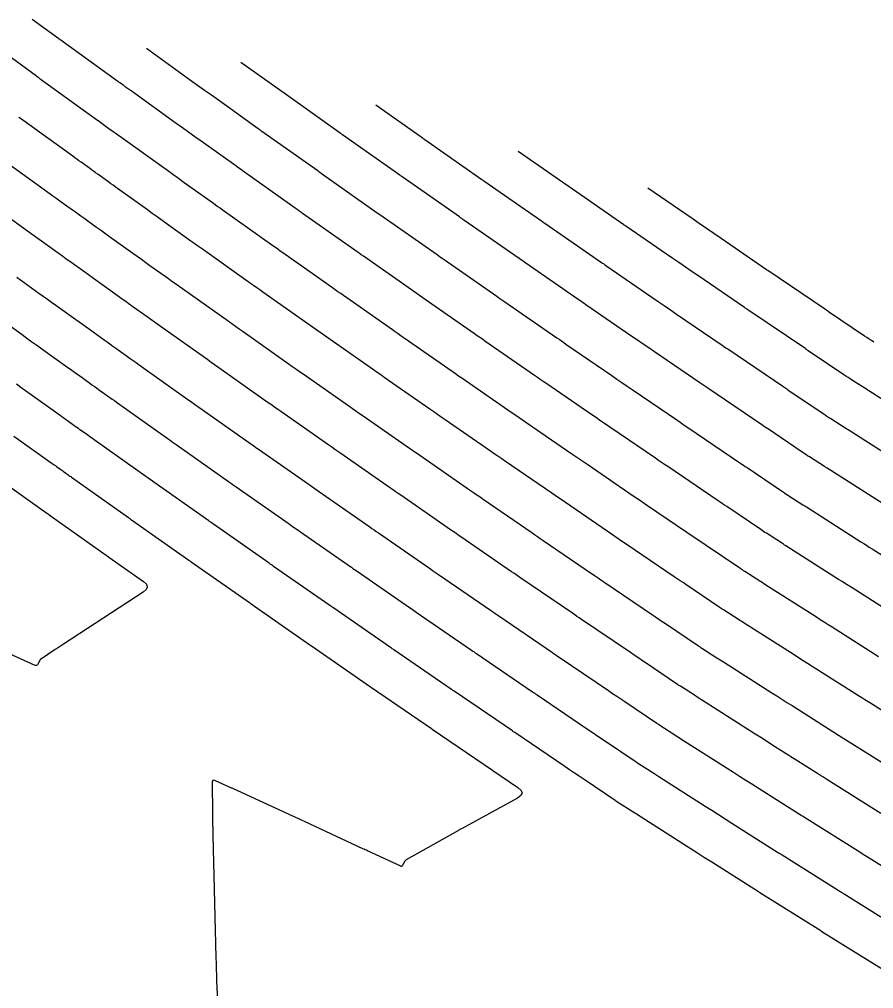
# Model space of a CAD drawing. Extents: x 1098669 to 1198896, y 698679 to 704410.
# Drawn here: x 1106448.1 to 1106506.4, y 699923.2 to 699989.4 of the extents above; entities that cross this region are included whole.
import ezdxf

# ---------------------------------------------------------------- set-up
doc = ezdxf.new("R2010")
doc.units = 0
doc.layers.add('R_Contours', color=7, linetype='Continuous')

msp = doc.modelspace()

# ---------------------------------------------------------------- linework, layer by layer
at = {"layer": 'R_Contours'}
for points in [[(1106508.275, 699948.494), (1106504.976, 699950.584), (1106504.747, 699950.729), (1106504.518, 699950.874), (1106504.289, 699951.02), (1106504.06, 699951.166), (1106500.439, 699953.475), (1106500.366, 699953.521), (1106500.293, 699953.568), (1106500.22, 699953.615), (1106500.146, 699953.662), (1106499.121, 699954.319), (1106499.023, 699954.382), (1106498.926, 699954.445), (1106498.829, 699954.509), (1106498.733, 699954.574), (1106496.406, 699956.143), (1106496.259, 699956.243), (1106496.112, 699956.342), (1106495.965, 699956.442), (1106495.818, 699956.541), (1106492.374, 699958.877), (1106492.165, 699959.019), (1106491.956, 699959.161), (1106491.747, 699959.304), (1106491.538, 699959.446), (1106488.427, 699961.57), (1106488.117, 699961.782), (1106487.807, 699961.994), (1106487.498, 699962.206), (1106487.188, 699962.418), (1106484.056, 699964.571), (1106483.861, 699964.705), (1106483.666, 699964.84), (1106483.471, 699964.974), (1106483.276, 699965.108), (1106479.887, 699967.452), (1106479.71, 699967.576), (1106479.532, 699967.699), (1106479.354, 699967.822), (1106479.177, 699967.946), (1106475.726, 699970.348), (1106475.565, 699970.46), (1106475.405, 699970.571), (1106475.245, 699970.683), (1106475.085, 699970.795), (1106471.573, 699973.256), (1106471.429, 699973.357), (1106471.286, 699973.457), (1106471.143, 699973.558), (1106471, 699973.659), (1106467.425, 699976.18), (1106467.3, 699976.268), (1106467.174, 699976.357), (1106467.049, 699976.446), (1106466.923, 699976.534), (1106463.283, 699979.118), (1106463.176, 699979.194), (1106463.07, 699979.27), (1106462.963, 699979.346), (1106462.856, 699979.422), (1106460.496, 699981.108), (1106460.067, 699981.414), (1106459.638, 699981.721), (1106459.21, 699982.028), (1106458.781, 699982.336), (1106455.702, 699984.548), (1106455.655, 699984.581), (1106455.609, 699984.615), (1106455.563, 699984.648), (1106455.517, 699984.681), (1106455.328, 699984.816), (1106455.283, 699984.847), (1106455.239, 699984.879), (1106455.194, 699984.911), (1106455.15, 699984.943), (1106454.972, 699985.071), (1106454.927, 699985.103), (1106454.883, 699985.135), (1106454.838, 699985.167), (1106454.794, 699985.2), (1106450.829, 699988.067), (1106450.786, 699988.099), (1106450.771, 699988.109), (1106448.944, 699989.439)], [(1106506.79, 699945.89), (1106503.608, 699947.906), (1106503.34, 699948.075), (1106503.073, 699948.245), (1106502.806, 699948.415), (1106502.538, 699948.586), (1106499.019, 699950.83), (1106498.934, 699950.884), (1106498.848, 699950.939), (1106498.762, 699950.994), (1106498.677, 699951.049), (1106497.651, 699951.705), (1106497.566, 699951.76), (1106497.481, 699951.816), (1106497.397, 699951.872), (1106497.313, 699951.928), (1106495.014, 699953.479), (1106494.84, 699953.596), (1106494.667, 699953.713), (1106494.494, 699953.83), (1106494.321, 699953.948), (1106491.004, 699956.197), (1106490.758, 699956.365), (1106490.511, 699956.532), (1106490.265, 699956.7), (1106490.018, 699956.868), (1106486.907, 699958.992), (1106486.635, 699959.178), (1106486.362, 699959.365), (1106486.09, 699959.551), (1106485.819, 699959.738), (1106482.689, 699961.888), (1106482.455, 699962.049), (1106482.221, 699962.21), (1106481.987, 699962.372), (1106481.753, 699962.533), (1106478.523, 699964.768), (1106478.305, 699964.919), (1106478.087, 699965.07), (1106477.869, 699965.221), (1106477.652, 699965.372), (1106474.364, 699967.661), (1106474.162, 699967.802), (1106473.96, 699967.942), (1106473.759, 699968.083), (1106473.558, 699968.224), (1106470.213, 699970.568), (1106470.027, 699970.698), (1106469.841, 699970.828), (1106469.656, 699970.959), (1106469.47, 699971.089), (1106466.067, 699973.489), (1106465.898, 699973.608), (1106465.729, 699973.728), (1106465.561, 699973.847), (1106465.392, 699973.967), (1106461.927, 699976.426), (1106461.776, 699976.533), (1106461.625, 699976.641), (1106461.474, 699976.748), (1106461.323, 699976.856), (1106459.327, 699978.281), (1106458.944, 699978.555), (1106458.561, 699978.829), (1106458.179, 699979.103), (1106457.796, 699979.378), (1106455.159, 699981.273), (1106455.062, 699981.342), (1106454.964, 699981.412), (1106454.867, 699981.482), (1106454.77, 699981.551), (1106454.373, 699981.834), (1106454.28, 699981.901), (1106454.186, 699981.968), (1106454.092, 699982.036), (1106453.999, 699982.103), (1106453.625, 699982.372), (1106453.531, 699982.439), (1106453.438, 699982.506), (1106453.344, 699982.574), (1106453.251, 699982.641), (1106449.486, 699985.365), (1106449.421, 699985.412), (1106449.355, 699985.459), (1106449.29, 699985.507), (1106449.225, 699985.554), (1106445.35, 699988.375)], [(1106456.745, 699987.465), (1106459.766, 699985.294), (1106460.241, 699984.953), (1106460.715, 699984.613), (1106461.19, 699984.273), (1106461.664, 699983.934), (1106464.39, 699981.987), (1106464.452, 699981.943), (1106464.514, 699981.899), (1106464.577, 699981.854), (1106464.639, 699981.81), (1106468.455, 699979.102), (1106468.537, 699979.044), (1106468.619, 699978.986), (1106468.701, 699978.928), (1106468.783, 699978.87), (1106472.529, 699976.228), (1106472.63, 699976.157), (1106472.731, 699976.086), (1106472.832, 699976.016), (1106472.933, 699975.945), (1106476.613, 699973.367), (1106476.731, 699973.283), (1106476.85, 699973.2), (1106476.969, 699973.117), (1106477.088, 699973.035), (1106480.702, 699970.519), (1106480.839, 699970.423), (1106480.977, 699970.328), (1106481.114, 699970.232), (1106481.252, 699970.137), (1106484.799, 699967.684), (1106484.955, 699967.576), (1106485.111, 699967.469), (1106485.267, 699967.361), (1106485.422, 699967.254), (1106488.558, 699965.099), (1106488.905, 699964.861), (1106489.252, 699964.623), (1106489.599, 699964.385), (1106489.947, 699964.148), (1106493.058, 699962.024), (1106493.23, 699961.907), (1106493.401, 699961.79), (1106493.572, 699961.674), (1106493.744, 699961.558), (1106497.315, 699959.135), (1106497.436, 699959.053), (1106497.557, 699958.971), (1106497.678, 699958.889), (1106497.799, 699958.808), (1106500.153, 699957.219), (1106500.262, 699957.147), (1106500.371, 699957.074), (1106500.481, 699957.003), (1106500.591, 699956.932), (1106501.616, 699956.275), (1106501.677, 699956.236), (1106501.738, 699956.197), (1106501.798, 699956.159), (1106501.859, 699956.12), (1106505.582, 699953.746), (1106505.772, 699953.625), (1106505.963, 699953.503), (1106506.153, 699953.382), (1106506.344, 699953.262), (1106509.798, 699951.074)], [(1106507.103, 699956.326), (1106503.279, 699958.765), (1106503.231, 699958.796), (1106503.182, 699958.826), (1106503.134, 699958.857), (1106503.086, 699958.888), (1106502.061, 699959.545), (1106501.938, 699959.624), (1106501.816, 699959.704), (1106501.695, 699959.784), (1106501.573, 699959.865), (1106499.192, 699961.472), (1106499.097, 699961.536), (1106499.002, 699961.6), (1106498.907, 699961.665), (1106498.812, 699961.729), (1106495.113, 699964.238), (1106494.979, 699964.329), (1106494.846, 699964.419), (1106494.712, 699964.51), (1106494.578, 699964.602), (1106491.467, 699966.726), (1106491.082, 699966.989), (1106490.697, 699967.252), (1106490.313, 699967.516), (1106489.928, 699967.78), (1106486.789, 699969.937), (1106486.672, 699970.017), (1106486.556, 699970.098), (1106486.439, 699970.178), (1106486.322, 699970.259), (1106482.616, 699972.822), (1106482.519, 699972.889), (1106482.422, 699972.957), (1106482.324, 699973.024), (1106482.227, 699973.092), (1106478.45, 699975.721), (1106478.372, 699975.775), (1106478.295, 699975.829), (1106478.217, 699975.884), (1106478.14, 699975.938), (1106474.293, 699978.633), (1106474.234, 699978.674), (1106474.176, 699978.716), (1106474.117, 699978.757), (1106474.059, 699978.798), (1106470.141, 699981.56), (1106470.102, 699981.588), (1106470.064, 699981.615), (1106470.025, 699981.642), (1106469.987, 699981.67), (1106465.995, 699984.503), (1106465.959, 699984.528), (1106465.924, 699984.553), (1106463.195, 699986.502)], [(1106472.426, 699983.597), (1106475.588, 699981.367), (1106475.637, 699981.333), (1106475.782, 699981.231), (1106479.668, 699978.509), (1106479.704, 699978.484), (1106479.74, 699978.459), (1106479.776, 699978.433), (1106479.812, 699978.408), (1106483.752, 699975.665), (1106483.809, 699975.626), (1106483.866, 699975.586), (1106483.923, 699975.546), (1106483.98, 699975.507), (1106487.845, 699972.834), (1106487.923, 699972.78), (1106488, 699972.727), (1106488.078, 699972.673), (1106488.156, 699972.62), (1106491.298, 699970.46), (1106491.72, 699970.171), (1106492.142, 699969.881), (1106492.564, 699969.592), (1106492.987, 699969.304), (1106496.098, 699967.179), (1106496.194, 699967.114), (1106496.29, 699967.049), (1106496.387, 699966.983), (1106496.483, 699966.918), (1106500.309, 699964.323), (1106500.378, 699964.276), (1106500.446, 699964.229), (1106500.515, 699964.183), (1106500.584, 699964.136), (1106502.994, 699962.511), (1106503.127, 699962.422), (1106503.261, 699962.333), (1106503.396, 699962.245), (1106503.531, 699962.158), (1106504.556, 699961.501), (1106504.627, 699961.456), (1106504.699, 699961.41), (1106508.625, 699958.906)], [(1106509.678, 699940.533), (1106506.297, 699942.66), (1106506.078, 699942.798), (1106505.86, 699942.935), (1106505.642, 699943.073), (1106505.424, 699943.211), (1106502.24, 699945.228), (1106501.934, 699945.422), (1106501.628, 699945.616), (1106501.322, 699945.811), (1106501.017, 699946.006), (1106497.599, 699948.185), (1106497.501, 699948.247), (1106497.403, 699948.31), (1106497.305, 699948.373), (1106497.207, 699948.436), (1106496.181, 699949.092), (1106496.109, 699949.139), (1106496.036, 699949.186), (1106495.964, 699949.234), (1106495.892, 699949.282), (1106493.621, 699950.815), (1106493.422, 699950.949), (1106493.222, 699951.084), (1106493.023, 699951.219), (1106492.824, 699951.354), (1106489.527, 699953.59), (1106489.296, 699953.746), (1106489.066, 699953.903), (1106488.836, 699954.06), (1106488.606, 699954.217), (1106485.387, 699956.415), (1106485.152, 699956.575), (1106484.918, 699956.735), (1106484.683, 699956.896), (1106484.449, 699957.057), (1106481.294, 699959.225), (1106481.035, 699959.403), (1106480.776, 699959.581), (1106480.518, 699959.76), (1106480.259, 699959.938), (1106477.159, 699962.083), (1106476.9, 699962.262), (1106476.642, 699962.441), (1106476.384, 699962.62), (1106476.126, 699962.799), (1106473.002, 699964.974), (1106472.759, 699965.144), (1106472.516, 699965.313), (1106472.273, 699965.483), (1106472.03, 699965.653), (1106468.852, 699967.879), (1106468.624, 699968.039), (1106468.396, 699968.199), (1106468.168, 699968.359), (1106467.941, 699968.52), (1106464.709, 699970.799), (1106464.497, 699970.949), (1106464.284, 699971.099), (1106464.072, 699971.249), (1106463.86, 699971.399), (1106460.571, 699973.733), (1106460.375, 699973.872), (1106460.18, 699974.011), (1106459.984, 699974.151), (1106459.789, 699974.29), (1106458.158, 699975.455), (1106457.821, 699975.696), (1106457.484, 699975.937), (1106457.148, 699976.178), (1106456.812, 699976.42), (1106454.616, 699977.997), (1106454.468, 699978.103), (1106454.32, 699978.21), (1106454.171, 699978.316), (1106454.023, 699978.422), (1106453.419, 699978.853), (1106453.276, 699978.955), (1106453.133, 699979.058), (1106452.991, 699979.16), (1106452.848, 699979.262), (1106452.278, 699979.672), (1106452.135, 699979.775), (1106451.993, 699979.877), (1106451.851, 699979.98), (1106451.708, 699980.083), (1106448.143, 699982.662), (1106448.027, 699982.746)], [(1106510.147, 699961.486), (1106506.119, 699964.055), (1106506.072, 699964.085), (1106506.026, 699964.114), (1106505, 699964.771), (1106504.853, 699964.866), (1106504.706, 699964.962), (1106504.56, 699965.059), (1106504.414, 699965.157), (1106501.977, 699966.801), (1106501.934, 699966.83), (1106501.891, 699966.859), (1106501.849, 699966.887), (1106501.806, 699966.916), (1106497.852, 699969.598), (1106497.794, 699969.638), (1106497.735, 699969.678), (1106497.677, 699969.717), (1106497.618, 699969.757), (1106494.507, 699971.882), (1106494.047, 699972.196), (1106493.587, 699972.511), (1106493.127, 699972.826), (1106492.668, 699973.141), (1106489.522, 699975.303), (1106489.484, 699975.329), (1106489.445, 699975.356), (1106489.407, 699975.382), (1106489.368, 699975.409), (1106485.345, 699978.192), (1106485.294, 699978.227), (1106485.278, 699978.238), (1106482.146, 699980.418)], [(1106446.8, 699979.959), (1106450.166, 699977.524), (1106450.357, 699977.386), (1106450.548, 699977.248), (1106450.74, 699977.11), (1106450.931, 699976.972), (1106451.697, 699976.422), (1106451.889, 699976.284), (1106452.081, 699976.147), (1106452.273, 699976.009), (1106452.464, 699975.872), (1106453.276, 699975.292), (1106453.476, 699975.15), (1106453.675, 699975.007), (1106453.874, 699974.864), (1106454.073, 699974.722), (1106455.827, 699973.462), (1106456.117, 699973.253), (1106456.408, 699973.045), (1106456.698, 699972.837), (1106456.989, 699972.629), (1106458.255, 699971.724), (1106458.495, 699971.553), (1106458.735, 699971.382), (1106458.975, 699971.212), (1106459.215, 699971.041), (1106462.329, 699968.831), (1106462.584, 699968.65), (1106462.84, 699968.47), (1106463.095, 699968.289), (1106463.351, 699968.108), (1106466.435, 699965.934), (1106466.693, 699965.752), (1106466.952, 699965.57), (1106467.21, 699965.389), (1106467.469, 699965.207), (1106470.582, 699963.026), (1106470.826, 699962.855), (1106471.071, 699962.684), (1106471.315, 699962.513), (1106471.56, 699962.343), (1106474.735, 699960.133), (1106474.966, 699959.972), (1106475.197, 699959.811), (1106475.429, 699959.651), (1106475.661, 699959.49), (1106478.895, 699957.253), (1106479.113, 699957.103), (1106479.331, 699956.952), (1106479.55, 699956.802), (1106479.768, 699956.651), (1106483.079, 699954.376), (1106483.276, 699954.241), (1106483.473, 699954.106), (1106483.67, 699953.971), (1106483.867, 699953.837), (1106487.237, 699951.536), (1106487.429, 699951.405), (1106487.621, 699951.274), (1106487.814, 699951.143), (1106488.006, 699951.012), (1106491.327, 699948.76), (1106491.552, 699948.607), (1106491.777, 699948.455), (1106492.003, 699948.302), (1106492.228, 699948.15), (1106494.472, 699946.637), (1106494.532, 699946.597), (1106494.591, 699946.557), (1106494.651, 699946.518), (1106494.712, 699946.479), (1106495.737, 699945.822), (1106495.848, 699945.752), (1106495.958, 699945.681), (1106496.069, 699945.61), (1106496.18, 699945.539), (1106499.495, 699943.425), (1106499.839, 699943.206), (1106500.183, 699942.987), (1106500.528, 699942.768), (1106500.872, 699942.55), (1106504.057, 699940.533), (1106504.236, 699940.419), (1106504.415, 699940.306), (1106504.594, 699940.193), (1106504.774, 699940.08), (1106508.31, 699937.856)], [(1106506.47, 699967.384), (1106506.31, 699967.487), (1106506.151, 699967.591), (1106505.992, 699967.696), (1106505.834, 699967.802), (1106503.369, 699969.465), (1106503.32, 699969.499), (1106503.095, 699969.651), (1106499.222, 699972.278), (1106499.18, 699972.307), (1106499.138, 699972.335), (1106496.027, 699974.459), (1106495.529, 699974.799), (1106495.032, 699975.14), (1106494.535, 699975.481), (1106494.038, 699975.822), (1106491.011, 699977.902)], [(1106506.942, 699935.178), (1106503.251, 699937.5), (1106503.11, 699937.589), (1106502.97, 699937.677), (1106502.83, 699937.766), (1106502.69, 699937.854), (1106499.504, 699939.872), (1106499.121, 699940.115), (1106498.738, 699940.358), (1106498.356, 699940.602), (1106497.973, 699940.845), (1106494.76, 699942.894), (1106494.637, 699942.973), (1106494.513, 699943.052), (1106494.39, 699943.13), (1106494.267, 699943.209), (1106493.242, 699943.866), (1106493.194, 699943.897), (1106493.146, 699943.928), (1106493.099, 699943.959), (1106493.052, 699943.991), (1106490.836, 699945.486), (1106490.584, 699945.656), (1106490.333, 699945.826), (1106490.081, 699945.996), (1106489.83, 699946.166), (1106486.486, 699948.435), (1106486.331, 699948.54), (1106486.176, 699948.645), (1106486.022, 699948.75), (1106485.867, 699948.855), (1106482.347, 699951.259), (1106482.187, 699951.368), (1106482.028, 699951.477), (1106481.868, 699951.586), (1106481.709, 699951.696), (1106478.243, 699954.078), (1106478.064, 699954.2), (1106477.886, 699954.323), (1106477.708, 699954.446), (1106477.531, 699954.569), (1106474.133, 699956.919), (1106473.943, 699957.05), (1106473.752, 699957.182), (1106473.562, 699957.314), (1106473.372, 699957.446), (1106470.03, 699959.773), (1106469.828, 699959.914), (1106469.626, 699960.055), (1106469.424, 699960.196), (1106469.222, 699960.337), (1106465.937, 699962.639), (1106465.722, 699962.79), (1106465.507, 699962.941), (1106465.292, 699963.092), (1106465.077, 699963.243), (1106461.852, 699965.517), (1106461.623, 699965.679), (1106461.395, 699965.84), (1106461.166, 699966.002), (1106460.938, 699966.164), (1106457.781, 699968.404), (1106457.536, 699968.579), (1106457.29, 699968.753), (1106457.045, 699968.928), (1106456.8, 699969.103), (1106455.82, 699969.803), (1106455.575, 699969.978), (1106455.331, 699970.153), (1106455.086, 699970.328), (1106454.842, 699970.504), (1106453.53, 699971.446), (1106453.28, 699971.625), (1106453.03, 699971.805), (1106452.78, 699971.984), (1106452.53, 699972.163), (1106451.51, 699972.891), (1106451.269, 699973.063), (1106451.028, 699973.236), (1106450.787, 699973.408), (1106450.547, 699973.581), (1106449.584, 699974.273), (1106449.344, 699974.446), (1106449.103, 699974.619), (1106448.863, 699974.793), (1106448.623, 699974.966), (1106445.458, 699977.256)], [(1106447.9, 699971.816), (1106448.141, 699971.643), (1106449.396, 699970.741), (1106449.686, 699970.533), (1106449.975, 699970.325), (1106450.265, 699970.117), (1106450.556, 699969.91), (1106451.918, 699968.937), (1106452.151, 699968.77), (1106452.385, 699968.602), (1106452.619, 699968.435), (1106452.853, 699968.267), (1106453.857, 699967.546), (1106454.055, 699967.403), (1106454.254, 699967.261), (1106454.453, 699967.118), (1106454.652, 699966.976), (1106455.447, 699966.408), (1106455.646, 699966.266), (1106455.845, 699966.124), (1106456.045, 699965.982), (1106456.244, 699965.841), (1106459.582, 699963.472), (1106459.766, 699963.341), (1106459.95, 699963.211), (1106460.134, 699963.081), (1106460.318, 699962.951), (1106463.719, 699960.553), (1106463.89, 699960.432), (1106464.062, 699960.312), (1106464.233, 699960.191), (1106464.405, 699960.071), (1106467.862, 699957.649), (1106468.021, 699957.537), (1106468.181, 699957.426), (1106468.341, 699957.314), (1106468.501, 699957.203), (1106472.01, 699954.759), (1106472.159, 699954.656), (1106472.308, 699954.553), (1106472.456, 699954.45), (1106472.605, 699954.347), (1106476.166, 699951.884), (1106476.304, 699951.789), (1106476.442, 699951.694), (1106476.579, 699951.599), (1106476.717, 699951.504), (1106480.339, 699949.015), (1106480.461, 699948.931), (1106480.583, 699948.848), (1106480.705, 699948.764), (1106480.827, 699948.681), (1106484.498, 699946.174), (1106484.615, 699946.095), (1106484.732, 699946.015), (1106484.848, 699945.936), (1106484.965, 699945.857), (1106488.333, 699943.572), (1106488.61, 699943.384), (1106488.888, 699943.197), (1106489.165, 699943.009), (1106489.443, 699942.821), (1106491.632, 699941.345), (1106491.666, 699941.322), (1106491.701, 699941.299), (1106491.737, 699941.276), (1106491.772, 699941.253), (1106492.854, 699940.56), (1106492.961, 699940.491), (1106493.068, 699940.423), (1106493.176, 699940.354), (1106493.283, 699940.286), (1106496.451, 699938.265), (1106496.872, 699937.997), (1106497.294, 699937.729), (1106497.715, 699937.461), (1106498.136, 699937.194), (1106501.324, 699935.175), (1106501.424, 699935.112), (1106501.525, 699935.048), (1106501.626, 699934.984), (1106501.727, 699934.921), (1106505.574, 699932.5), (1106505.669, 699932.44), (1106505.765, 699932.381), (1106505.86, 699932.321), (1106505.956, 699932.261), (1106509.827, 699929.842)], [(1106446.594, 699969.087), (1106448.245, 699967.9), (1106448.584, 699967.657), (1106448.923, 699967.414), (1106449.262, 699967.171), (1106449.601, 699966.928), (1106451.381, 699965.657), (1106451.561, 699965.529), (1106451.741, 699965.4), (1106451.92, 699965.271), (1106452.1, 699965.142), (1106452.872, 699964.588), (1106453.024, 699964.478), (1106453.177, 699964.369), (1106453.33, 699964.259), (1106453.483, 699964.15), (1106454.094, 699963.713), (1106454.247, 699963.604), (1106454.4, 699963.495), (1106454.554, 699963.386), (1106454.707, 699963.277), (1106458.226, 699960.78), (1106458.365, 699960.681), (1106458.505, 699960.582), (1106458.644, 699960.483), (1106458.784, 699960.385), (1106462.361, 699957.863), (1106462.489, 699957.773), (1106462.617, 699957.682), (1106462.745, 699957.593), (1106462.873, 699957.503), (1106466.502, 699954.96), (1106466.619, 699954.878), (1106466.736, 699954.796), (1106466.853, 699954.715), (1106466.971, 699954.633), (1106470.648, 699952.073), (1106470.755, 699951.998), (1106470.863, 699951.924), (1106470.97, 699951.849), (1106471.077, 699951.775), (1106474.802, 699949.199), (1106474.899, 699949.132), (1106474.997, 699949.065), (1106475.094, 699948.997), (1106475.191, 699948.93), (1106478.969, 699946.334), (1106479.054, 699946.277), (1106479.138, 699946.219), (1106479.222, 699946.161), (1106479.307, 699946.103), (1106483.129, 699943.494), (1106483.208, 699943.44), (1106483.287, 699943.386), (1106483.366, 699943.333), (1106483.445, 699943.279), (1106486.836, 699940.979), (1106487.139, 699940.773), (1106487.443, 699940.567), (1106487.747, 699940.362), (1106488.051, 699940.157), (1106490.211, 699938.699), (1106490.234, 699938.684), (1106490.256, 699938.669), (1106490.279, 699938.654), (1106490.302, 699938.64), (1106491.486, 699937.881), (1106491.555, 699937.837), (1106491.624, 699937.793), (1106491.692, 699937.749), (1106491.761, 699937.705), (1106494.93, 699935.685), (1106495.389, 699935.392), (1106495.849, 699935.1), (1106496.309, 699934.808), (1106496.769, 699934.516), (1106499.957, 699932.497), (1106500.019, 699932.458), (1106500.08, 699932.419), (1106500.142, 699932.38), (1106500.204, 699932.341), (1106504.206, 699929.823), (1106504.263, 699929.787), (1106504.32, 699929.751), (1106504.377, 699929.716), (1106504.434, 699929.68), (1106508.46, 699927.164)], [(1106507.092, 699924.487), (1106502.912, 699927.099), (1106502.875, 699927.122), (1106502.838, 699927.145), (1106498.681, 699929.761), (1106498.636, 699929.789), (1106498.59, 699929.818), (1106495.401, 699931.838), (1106494.902, 699932.154), (1106494.404, 699932.471), (1106493.906, 699932.788), (1106493.408, 699933.105), (1106490.24, 699935.125), (1106490.179, 699935.164), (1106490.118, 699935.203), (1106488.832, 699936.027), (1106488.812, 699936.04), (1106488.791, 699936.054), (1106486.658, 699937.493), (1106486.328, 699937.715), (1106485.998, 699937.938), (1106485.668, 699938.162), (1106485.339, 699938.385), (1106481.924, 699940.701), (1106481.883, 699940.729), (1106481.842, 699940.757), (1106481.801, 699940.785), (1106481.76, 699940.813), (1106477.787, 699943.525), (1106477.74, 699943.557), (1106477.693, 699943.589), (1106477.646, 699943.622), (1106477.599, 699943.654), (1106473.666, 699946.357), (1106473.609, 699946.396), (1106473.552, 699946.435), (1106473.495, 699946.475), (1106473.438, 699946.514), (1106469.549, 699949.203), (1106469.483, 699949.249), (1106469.418, 699949.295), (1106469.352, 699949.34), (1106469.286, 699949.386), (1106465.441, 699952.063), (1106465.366, 699952.115), (1106465.291, 699952.167), (1106465.216, 699952.219), (1106465.142, 699952.272), (1106461.341, 699954.935), (1106461.256, 699954.994), (1106461.172, 699955.053), (1106461.087, 699955.113), (1106461.003, 699955.172), (1106457.25, 699957.819), (1106457.155, 699957.886), (1106457.06, 699957.953), (1106456.965, 699958.02), (1106456.87, 699958.087), (1106453.17, 699960.713), (1106453.063, 699960.789), (1106452.956, 699960.866), (1106452.849, 699960.942), (1106452.742, 699961.018), (1106452.314, 699961.324), (1106452.207, 699961.4), (1106452.1, 699961.476), (1106451.993, 699961.553), (1106451.887, 699961.63), (1106451.347, 699962.017), (1106451.221, 699962.107), (1106451.096, 699962.198), (1106450.97, 699962.287), (1106450.844, 699962.377), (1106448.647, 699963.947), (1106448.258, 699964.225), (1106447.87, 699964.503)], [(1106447.692, 699960.966), (1106450.308, 699959.098), (1106450.38, 699959.046), (1106450.451, 699958.995), (1106450.523, 699958.944), (1106450.594, 699958.893), (1106450.902, 699958.672), (1106450.962, 699958.628), (1106451.023, 699958.584), (1106451.084, 699958.541), (1106451.145, 699958.497), (1106451.389, 699958.323), (1106451.45, 699958.28), (1106451.511, 699958.236), (1106451.572, 699958.193), (1106451.633, 699958.15), (1106455.514, 699955.395), (1106455.565, 699955.359), (1106455.615, 699955.324), (1106455.666, 699955.288), (1106455.716, 699955.252), (1106459.645, 699952.482), (1106459.686, 699952.453), (1106459.727, 699952.424), (1106459.768, 699952.395), (1106459.809, 699952.366), (1106463.781, 699949.583), (1106463.814, 699949.561), (1106463.846, 699949.538), (1106463.879, 699949.515), (1106463.911, 699949.493), (1106467.924, 699946.699), (1106467.973, 699946.665), (1106468.021, 699946.632), (1106472.073, 699943.829), (1106472.124, 699943.795), (1106472.14, 699943.783), (1106476.229, 699940.973), (1106476.267, 699940.948), (1106480.39, 699938.132), (1106480.43, 699938.105), (1106482.142, 699936.944), (1106482.355, 699936.753), (1106482.42, 699936.57), (1106482.337, 699936.393), (1106482.107, 699936.224), (1106478.274, 699934.134), (1106478.223, 699934.106), (1106478.172, 699934.078), (1106478.121, 699934.05), (1106478.07, 699934.021), (1106474.49, 699932.002), (1106474.467, 699931.987), (1106474.446, 699931.969), (1106474.429, 699931.948), (1106474.414, 699931.925), (1106474.233, 699931.596), (1106474.215, 699931.572), (1106474.193, 699931.558), (1106474.167, 699931.556), (1106474.138, 699931.565), (1106471.863, 699932.623), (1106471.785, 699932.659), (1106471.706, 699932.696), (1106471.628, 699932.732), (1106471.549, 699932.768), (1106467.55, 699934.618), (1106467.354, 699934.709), (1106467.157, 699934.8), (1106466.961, 699934.89), (1106466.764, 699934.981), (1106462.696, 699936.852), (1106462.65, 699936.873), (1106462.603, 699936.895), (1106462.557, 699936.916), (1106462.511, 699936.937), (1106461.478, 699937.409), (1106461.368, 699937.442), (1106461.29, 699937.427), (1106461.244, 699937.362), (1106461.23, 699937.248), (1106461.255, 699935.226), (1106461.261, 699934.843), (1106461.267, 699934.46), (1106461.275, 699934.077), (1106461.284, 699933.694), (1106461.495, 699925.335), (1106461.505, 699924.934), (1106461.518, 699924.533), (1106461.531, 699924.132), (1106461.546, 699923.73), (1106461.617, 699921.868)], [(1106446.738, 699957.985), (1106449.771, 699955.818), (1106449.824, 699955.78), (1106449.932, 699955.703), (1106449.976, 699955.671), (1106450.051, 699955.618), (1106450.096, 699955.586), (1106454.158, 699952.703), (1106454.182, 699952.686), (1106456.541, 699951.022), (1106456.741, 699950.836), (1106456.805, 699950.651), (1106456.734, 699950.47), (1106456.528, 699950.29), (1106451.089, 699946.75), (1106450.945, 699946.657), (1106450.801, 699946.562), (1106450.658, 699946.468), (1106450.515, 699946.373), (1106449.503, 699945.698), (1106449.495, 699945.692), (1106449.489, 699945.686), (1106449.483, 699945.679), (1106449.479, 699945.671), (1106449.298, 699945.343), (1106449.269, 699945.305), (1106449.235, 699945.284), (1106449.195, 699945.28), (1106449.149, 699945.293), (1106445.618, 699946.881)]]:
    msp.add_lwpolyline(points, dxfattribs=at)

doc.saveas('drawing.dxf')
